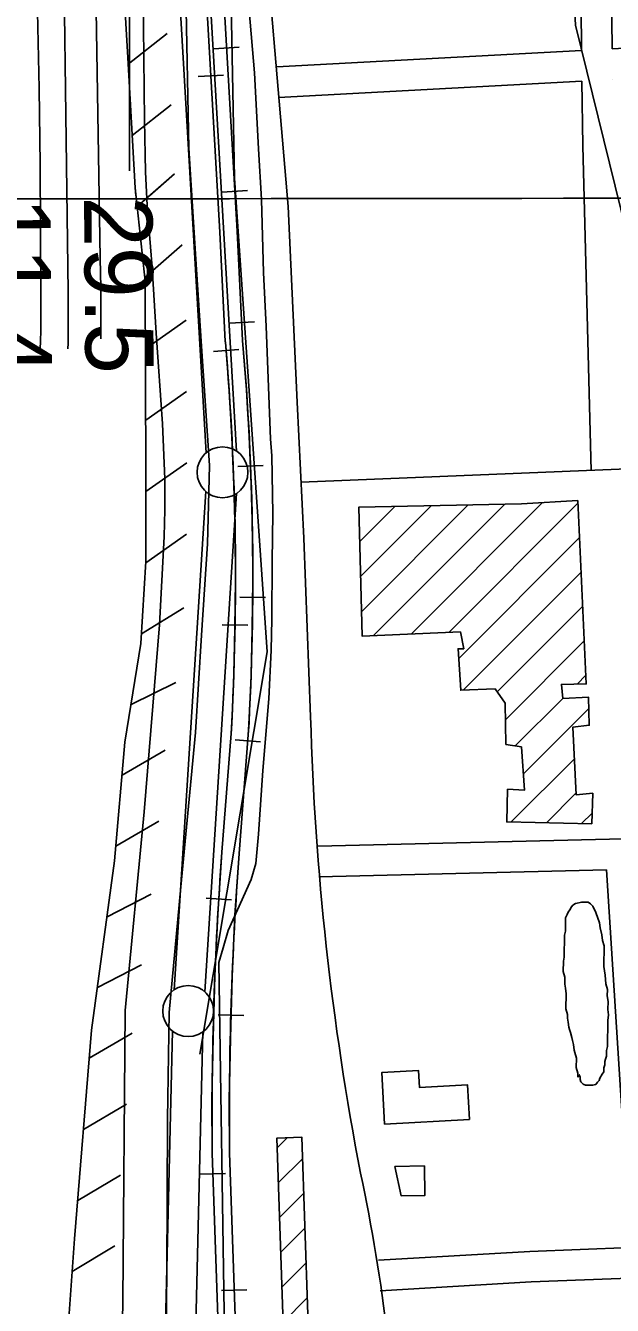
# Model space of a CAD drawing. Extents: x 3297716 to 3335574, y 688621 to 713991.
# Drawn here: x 3325601 to 3326177, y 708088 to 709345 of the extents above; entities that cross this region are included whole.
import ezdxf

# ---------------------------------------------------------------- set-up
doc = ezdxf.new("R2010")
doc.units = 0
for name, color, linetype in [('V-BLDG-OTLN', 7, 'Continuous'), ('V-FLOD-BASE', 7, 'Continuous'), ('V-GRID-MAJR', 7, 'Continuous'), ('V-LEVE-TOET', 7, 'Continuous'), ('V-RAIL-TRAK', 7, 'Continuous'), ('V-RIVR-RANG', 7, 'Continuous'), ('V-ROAD-CNTR', 7, 'Continuous'), ('V-RRAP-FSHR', 7, 'Continuous'), ('V-SITE-VEGE', 7, 'Continuous'), ('V-SURV-LINE', 7, 'Continuous'), ('V-TOPO-MAJR', 7, 'Continuous'), ('V-TOPO-MINR', 7, 'Continuous'), ('V-TOPO-WATR-IDEN', 7, 'Continuous'), ('V-UTIL-LINE', 7, 'Continuous')]:
    doc.layers.add(name, color=color, linetype=linetype)

msp = doc.modelspace()

# ---------------------------------------------------------------- linework, layer by layer
at = {"layer": 'V-BLDG-OTLN'}
for p, q in [((3325979.7568166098, 708747.6007175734), (3326108.784657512, 708876.6285584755)), ((3325929.2766873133, 708838.5419445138), (3325963.6369618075, 708872.9022190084)), ((3325930.119999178, 708804.0299173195), (3325999.744816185, 708873.6547343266)), ((3325930.963311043, 708769.5178901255), (3326035.852670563, 708874.4072496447)), ((3325942.797006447, 708745.99624647), (3326071.96052494, 708875.159764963)), ((3326016.716626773, 708749.2051886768), (3326143.5933080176, 708876.0818699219)), ((3326026.5072446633, 708723.6404675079), (3326145.1404671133, 708842.2736899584)), ((3326030.737106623, 708692.5149904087), (3326146.687626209, 708808.4655099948)), ((3326064.345601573, 708690.7681462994), (3326148.234785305, 708774.6573300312)), ((3326072.4132096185, 708663.4804152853), (3326149.7819444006, 708740.8491500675)), ((3326142.7337062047, 708698.4455728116), (3326151.3291034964, 708707.040970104)), ((3326082.0764607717, 708637.788327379), (3326128.7244602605, 708684.436326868)), ((3326090.061118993, 708610.4176465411), (3326154.270699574, 708674.6272271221)), ((3326078.075953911, 708563.0771423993), (3326140.0756119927, 708625.0768004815)), ((3326074.4655177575, 708594.8220453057), (3326074.8373495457, 708595.1938770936)), ((3326112.672036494, 708562.3178859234), (3326141.642145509, 708591.2879949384)), ((3326147.2681190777, 708561.5586294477), (3326157.5196739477, 708571.8101843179)), ((3325848.2465861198, 708243.228751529), (3325858.0809846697, 708253.063150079)), ((3325849.387352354, 708209.0141787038), (3325873.2231334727, 708232.8499598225)), ((3325850.5281185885, 708174.7996058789), (3325874.3640529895, 708198.6355402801)), ((3325851.668884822, 708140.5850330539), (3325875.504972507, 708164.421120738)), ((3325852.8096510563, 708106.3704602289), (3325876.645892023, 708130.2067011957)), ((3325853.950417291, 708072.1558874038), (3325877.786811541, 708095.9922816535))]:
    msp.add_line(p, q, dxfattribs=at)
for points in [[(3326143.481, 708878.536), (3326151.7120000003, 708698.674), (3326127.343, 708698.054), (3326128.7460000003, 708684.224), (3326153.961, 708685.655), (3326154.739, 708657.952), (3326138.629, 708656.279), (3326141.7090000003, 708589.846), (3326158.2290000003, 708591.316), (3326157.139, 708561.3420000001), (3326073.617, 708563.175), (3326074.4760000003, 708595.213), (3326091.218, 708594.327), (3326088.164, 708636.804), (3326072.876, 708639.2760000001), (3326072.102, 708679.757), (3326062.286, 708693.692), (3326028.4590000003, 708692.43), (3326025.911, 708733.175), (3326031.431, 708733.0970000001), (3326028.207, 708749.704), (3325931.5500000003, 708745.508), (3325928.455, 708872.169), (3326088.238, 708875.4990000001)], [(3325953.693, 708266.358), (3325950.85, 708317.0970000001), (3325986.936, 708319.118), (3325987.8680000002, 708302.478), (3326035.039, 708305.12), (3326036.948, 708271.0210000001)], [(3325963.738, 708224.951), (3325992.828, 708225.341), (3325993.213, 708196.355), (3325970.1010000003, 708196.0480000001)]]:
    msp.add_lwpolyline(points, close=True, dxfattribs=at)
msp.add_lwpolyline([(3325855.929, 708012.813), (3325847.93, 708252.724), (3325872.5330000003, 708253.546), (3325878.339, 708079.433)], dxfattribs=at)
at = {"layer": 'V-FLOD-BASE'}
msp.add_lwpolyline([(3325738.102, 707979.253), (3325739.793, 708120.643), (3325740.545, 708271.1950000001), (3325742.093, 708376.086), (3325753.503, 708499.49), (3325767.974, 708650.802), (3325773.717, 708746.4010000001), (3325779.879, 708836.116), (3325781.622, 708912.969), (3325773.428, 709035.193), (3325768.1380000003, 709115.584), (3325761.381, 709224.713), (3325758.303, 709377.373), (3325758.326, 709477.015), (3325763.528, 709514.98), (3325758.142, 709620.008), (3325756.974, 709705.711), (3325756.1, 709815.26), (3325759.901, 709956.537), (3325761.312, 710031.9940000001)], dxfattribs=at)
at = {"layer": 'V-GRID-MAJR'}
msp.add_spline([(3301840.245, 709153.404), (3307091.973, 709156.841), (3312343.699, 709161.042), (3317595.4250000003, 709166.008), (3322847.151, 709171.736), (3328098.875, 709178.229), (3333350.598, 709185.486), (3333350.599, 709185.486)], degree=3, dxfattribs=at)
at = {"layer": 'V-LEVE-TOET'}
msp.add_line((3325790.9790000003, 708425.076), (3325797.34, 708012.152), dxfattribs=at)
for points in [[(3325693.668, 707920.649), (3325696.572, 708092.63), (3325698.758, 708378.064), (3325717.429, 708572.886), (3325732.537, 708756.768), (3325737.27, 708843.28), (3325737.989, 708869.574), (3325737.92, 708899.952), (3325735.622, 708953.857), (3325729.281, 709042.833), (3325725.384, 709107.388), (3325720.4620000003, 709168.328), (3325718.861, 709201.411), (3325717.98, 709251.556), (3325716.518, 709375)], [(3325790.9790000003, 708425.076), (3325795.153, 708439.459), (3325799.951, 708456.601), (3325809.108, 708476.747), (3325822.506, 708506.562), (3325827.145, 708522.268), (3325829.918, 708550.9400000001), (3325834.026, 708613.6020000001), (3325839.978, 708684.08), (3325842.169, 708731.813), (3325842.943, 708762.111), (3325843.1210000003, 708819.254), (3325843.904, 708865.795), (3325842.984, 708922.433), (3325841.782, 708939.089), (3325837.291, 709049.421), (3325834.835, 709102.542), (3325832.685, 709174.011), (3325829.8910000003, 709223.741), (3325825.91, 709298.48), (3325820.784, 709359.853)]]:
    msp.add_lwpolyline(points, dxfattribs=at)
at = {"layer": 'V-RAIL-TRAK'}
for points in [[(3325797.2543680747, 709034.7959034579), (3325791.878378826, 709142.1786886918), (3325778.110406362, 709381.3702103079), (3325772.584417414, 709480.896011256), (3325763.683435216, 709679.7906134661), (3325763.927434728, 709786.7313995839), (3325771.80641897, 709986.3580003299), (3325776.623409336, 710117.0657389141)], [(3325793.6113753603, 710116.439740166), (3325788.794384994, 709985.710001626), (3325780.9264007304, 709786.3764002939), (3325780.684401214, 709680.1516127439), (3325789.5633834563, 709481.747009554), (3325795.083372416, 709382.3302083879), (3325808.8543448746, 709143.0916868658), (3325814.233334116, 709035.645901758)], [(3325799.0243645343, 707812.901347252), (3325784.3803938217, 708237.7814974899), (3325784.37139384, 708238.1984966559), (3325784.108394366, 708290.2853924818), (3325785.195392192, 708351.3402703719), (3325786.95138868, 708411.9961490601), (3325789.7493830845, 708472.5740279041), (3325793.9633746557, 708533.3949062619), (3325793.965374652, 708533.421906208), (3325802.898356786, 708650.0206730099), (3325802.8763568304, 708649.692673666), (3325803.5213555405, 708659.6346537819), (3325805.6753512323, 708706.4365601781), (3325806.73634911, 708753.4144662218), (3325807.284348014, 708800.0783728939), (3325807.008348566, 708846.94027917), (3325805.638351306, 708893.977185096), (3325803.7573550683, 708940.70009165), (3325801.073360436, 708987.3539983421), (3325797.2963679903, 709034.1829046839), (3325797.2543680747, 709034.7959034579), (3325791.878378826, 709142.1786886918), (3325778.110406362, 709381.3702103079)], [(3325819.848322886, 708648.721675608), (3325820.4983215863, 708658.7266555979), (3325822.6653172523, 708705.8245614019), (3325823.732315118, 708753.0994668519), (3325824.2853140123, 708800.059372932), (3325824.00631457, 708847.2172786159), (3325822.6283173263, 708894.5521839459), (3325820.7353211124, 708941.5710899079), (3325818.034326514, 708988.520996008), (3325814.233334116, 709035.645901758), (3325808.8543448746, 709143.0916868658), (3325795.083372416, 709382.3302083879)], [(3325786.0243905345, 709322.193328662), (3325810.9833406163, 709323.630325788)], [(3325770.56642145, 709294.9183832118), (3325795.5243715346, 709296.3543803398)], [(3325800.864360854, 709052.6978676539), (3325825.832310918, 709053.947865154)], [(3325785.492391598, 709025.0489229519), (3325810.4113417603, 709027.0579189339)], [(3325811.5923393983, 708783.7834054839), (3325836.5912894, 708783.489406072)], [(3325794.2713740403, 708756.4674601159), (3325819.269324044, 708756.1734607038)], [(3325793.965374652, 708533.421906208), (3325802.898356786, 708650.0206730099)], [(3325778.3144059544, 708488.374996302), (3325803.2543560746, 708486.6479997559)], [(3325799.0243645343, 707812.901347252), (3325784.3803938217, 708237.7814974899)], [(3325772.5814174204, 708217.229538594), (3325797.5663674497, 708218.0905368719)]]:
    msp.add_lwpolyline(points, dxfattribs=at)
for centre, radius, start, end in [((3323122.68279327, 708803.0836520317), 2684.579111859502, 356.72446632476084, 4.938352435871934), ((3323122.68279327, 708803.0836520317), 2701.579077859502, 356.72446632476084, 4.938352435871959), ((3329267.945954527, 708272.760995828), 3483.7461733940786, 175.70945732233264, 180.56844621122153)]:
    msp.add_arc(centre, radius, start, end, dxfattribs=at)
at = {"layer": 'V-ROAD-CNTR'}
for points in [[(3325814.233334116, 709035.645901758), (3325808.8543448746, 709143.0916868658), (3325795.083372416, 709382.3302083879), (3325789.5633834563, 709481.747009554), (3325780.684401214, 709680.1516127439), (3325780.9264007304, 709786.3764002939), (3325788.794384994, 709985.710001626), (3325793.6113753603, 710116.439740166)], [(3326135.2726920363, 709678.25861653), (3326146.301669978, 709406.33916037), (3326147.1376683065, 709320.4383321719)], [(3326165.273632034, 709678.861615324), (3326176.29560999, 709407.0931588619), (3326177.123608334, 709322.057328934)], [(3325830.4573016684, 709500.652971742), (3325859.11624435, 709167.2706385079), (3325867.798226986, 708975.0600229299), (3325874.343213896, 708841.679289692), (3325881.030200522, 708666.1636407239)], [(3325801.370359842, 708238.3674963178), (3325801.108360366, 708290.199392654), (3325802.190358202, 708350.957271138), (3325803.9373547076, 708411.3171504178), (3325806.7223491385, 708471.5990298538), (3325810.9153407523, 708532.1229088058), (3325819.848322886, 708648.721675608), (3325820.4983215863, 708658.7266555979), (3325822.6653172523, 708705.8245614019), (3325823.732315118, 708753.0994668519), (3325824.2853140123, 708800.059372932), (3325824.00631457, 708847.2172786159), (3325822.6283173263, 708894.5521839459), (3325820.7353211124, 708941.5710899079), (3325818.034326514, 708988.520996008), (3325814.233334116, 709035.645901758), (3325808.8543448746, 709143.0916868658), (3325795.083372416, 709382.3302083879)], [(3326177.122608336, 709322.057328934), (3326245.924470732, 709325.771321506), (3326901.1121603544, 709344.8862832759)], [(3325847.8172669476, 709304.2773644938), (3326147.136668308, 709320.4383321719)], [(3326177.473607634, 709292.032388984), (3326177.473607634, 709292.027388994)], [(3325849.435263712, 709274.3214244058), (3326147.493667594, 709290.4133922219)], [(3326147.493667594, 709290.4143922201), (3326148.369665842, 709226.931519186), (3326156.674649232, 708907.947157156)], [(3325794.1233743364, 709181.4856100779), (3325819.0823244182, 709182.9216072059)], [(3328511.8179389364, 709000.2929724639), (3327698.298565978, 708971.393030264), (3325871.630219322, 708896.6671797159)], [(3325809.409343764, 708912.154148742), (3325834.3892938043, 708913.1601467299)], [(3325806.93134872, 708643.7516855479), (3325831.8582988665, 708641.8426893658)], [(3325810.9153407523, 708532.1229088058), (3325819.848322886, 708648.721675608)], [(3325888.239186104, 708539.2258945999), (3326392.777177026, 708551.408870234), (3326926.7851090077, 708569.78583348)], [(3325888.963184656, 708509.2339545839), (3326171.661619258, 708516.0609409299)], [(3326195.2975719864, 708145.253682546), (3326171.662619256, 708516.0599409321)], [(3325790.344381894, 708373.7092256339), (3325815.333331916, 708372.985227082)], [(3325801.370359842, 708238.3674963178), (3325816.0143305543, 707813.4873460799)], [(3326195.2975719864, 708145.254682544), (3326096.324769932, 708141.5376899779), (3325947.5840674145, 708132.86170733)], [(3326577.965806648, 708129.6047138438), (3326097.7607670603, 708111.569749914), (3325949.330063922, 708102.91176723)], [(3325818.5133255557, 708103.878765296), (3325793.528375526, 708103.0177670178)]]:
    msp.add_lwpolyline(points, dxfattribs=at)
for centre, radius, start, end in [((3323122.68279327, 708803.0836520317), 2701.579077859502, 356.72446632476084, 4.938352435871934), ((3328652.0083108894, 708742.812027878), 2772.037998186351, 181.5844725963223, 190.9100253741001), ((3329267.945954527, 708272.760995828), 3466.7462073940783, 175.70945732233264, 180.56844621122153), ((3324312.958033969, 707869.8443498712), 1654.201476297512, 0.9052917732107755, 12.15529732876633)]:
    msp.add_arc(centre, radius, start, end, dxfattribs=at)
at = {"layer": 'V-RRAP-FSHR'}
for p, q in [((3325701.86, 709306.893), (3325740.145, 709337.203)), ((3325705.761, 709237.002), (3325744.125, 709267.213)), ((3325710.631, 709167.189), (3325747.4080000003, 709199.312)), ((3325722.811, 709177.828), (3325747.4080000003, 709199.312)), ((3325718.114, 709097.59), (3325754.8910000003, 709129.713)), ((3325718.7830000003, 709027.611), (3325758.661, 709055.7930000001)), ((3325719.0870000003, 708957.612), (3325758.965, 708985.7930000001)), ((3325719.286, 708887.612), (3325759.332, 708915.554)), ((3325719.169, 708817.612), (3325759.216, 708845.554)), ((3325714.816, 708747.746), (3325756.457, 708773.2490000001)), ((3325704.648, 708678.528), (3325748.579, 708699.848)), ((3325695.88, 708609.125), (3325738.154, 708633.5650000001)), ((3325689.821, 708539.388), (3325732.095, 708563.828)), ((3325681.08, 708469.949), (3325724.495, 708492.302)), ((3325671.633, 708400.59), (3325715.0470000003, 708422.943)), ((3325663.664, 708331.069), (3325705.811, 708355.73)), ((3325657.968, 708261.301), (3325700.115, 708285.962)), ((3325652.272, 708191.533), (3325694.419, 708216.194)), ((3325646.8850000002, 708121.742), (3325688.794, 708146.804))]:
    msp.add_line(p, q, dxfattribs=at)
for points in [[(3325698.0840000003, 709795.579), (3325684.037, 709680.762), (3325688.935, 709526.443), (3325701.1350000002, 709319.216), (3325708.656, 709185.562), (3325718.494, 709094.058), (3325719.315, 708905.0970000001), (3325719.171, 708818.665), (3325714.236, 708738.309), (3325698.674, 708641.28), (3325688.557, 708524.838), (3325665.91, 708358.578), (3325649.208, 708153.997), (3325635.339, 707961.4280000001), (3325623.929, 707819.037), (3325626.42, 707755.196), (3325641.502, 707709.408), (3325645.162, 707652.256), (3325644.057, 707554.867)], [(3325698.0840000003, 709795.579), (3325684.037, 709680.762), (3325688.935, 709526.443), (3325701.1350000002, 709319.216), (3325708.656, 709185.562), (3325709.49, 709177.808)]]:
    msp.add_lwpolyline(points, dxfattribs=at)
at = {"layer": 'V-SITE-VEGE'}
msp.add_lwpolyline([(3326143.379, 708312.655), (3326143.432, 708316.54), (3326141.951, 708322.002), (3326142.08, 708331.331), (3326140.599, 708336.7930000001), (3326139.856, 708339.136), (3326139.151, 708344.587), (3326138.428, 708348.485), (3326137.693, 708351.606), (3326136.202, 708356.29), (3326135.467, 708359.411), (3326134.722, 708361.754), (3326134.009, 708366.427), (3326133.286, 708370.3250000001), (3326133.3370000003, 708374.212), (3326131.859, 708379.674), (3326132.059, 708394.444), (3326131.359, 708399.8960000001), (3326130.632, 708403.791), (3326130.728, 708410.789), (3326129.2490000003, 708416.251), (3326129.389, 708426.356), (3326130.218, 708430.231), (3326130.517, 708451.997), (3326131.347, 708455.872), (3326131.5270000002, 708469.087), (3326133.1240000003, 708472.176), (3326133.935, 708474.496), (3326135.52, 708476.806), (3326137.12, 708479.895), (3326138.6950000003, 708481.429), (3326141.048, 708482.9500000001), (3326147.288, 708484.421), (3326153.504, 708484.337), (3326155.816, 708482.748), (3326158.1180000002, 708480.384), (3326161.1410000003, 708474.123), (3326164.889, 708463.965), (3326165.6010000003, 708459.29), (3326167.062, 708452.273), (3326167.764, 708446.819), (3326169.245, 708441.36), (3326168.966, 708421.148), (3326170.406, 708412.577), (3326171.065, 708404.014), (3326172.544, 708398.552), (3326172.46, 708392.334), (3326173.163, 708386.883), (3326173.056, 708379.108), (3326173.759, 708373.657), (3326172.907, 708368.2270000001), (3326172.554, 708342.574), (3326171.725, 708338.699), (3326171.649, 708333.258), (3326170.83, 708330.159), (3326170.021, 708327.839), (3326169.978, 708324.73), (3326169.159, 708321.629), (3326169.105, 708317.7440000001), (3326167.518, 708315.43), (3326165.132, 708311.578), (3326164.323, 708309.257), (3326162.748, 708307.723), (3326161.161, 708305.4130000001), (3326158.042, 708304.6780000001), (3326151.046, 708304.774), (3326148.724, 708305.583), (3326146.424, 708307.9450000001), (3326145.678, 708310.29), (3326145.711, 708312.622), (3326144.966, 708314.965)], close=True, dxfattribs=at)
at = {"layer": 'V-SURV-LINE'}
for points in [[(3325778.3556494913, 708925.4499955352), (3325748.18407182, 709442.9503927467)], [(3325778.134365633, 709444.6767450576), (3325808.305925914, 708927.1766461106)], [(3325747.0501610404, 708398.3295277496), (3325778.2517057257, 708887.368851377)], [(3325808.191825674, 708885.4742640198), (3325776.9902513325, 708396.4344755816)], [(3325717.4471581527, 707194.1726067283), (3325745.274778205, 708357.832739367)], [(3325775.2658360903, 708357.1001525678), (3325747.4382137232, 707193.4399231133)]]:
    msp.add_lwpolyline(points, dxfattribs=at)
for centre in [(3325794.494, 708906.3618), (3325760.74767, 708377.44179)]:
    msp.add_circle(centre, 25, dxfattribs=at)
at = {"layer": 'V-TOPO-MAJR'}
msp.add_lwpolyline([(3325675.0353880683, 709037.4919216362), (3325675.055183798, 709058.5316667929), (3325674.8430308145, 709087.5157697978), (3325674.471261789, 709116.4993637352), (3325667.935690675, 709501.8947990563), (3325666.8993869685, 709568.7086960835), (3325665.9920308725, 709635.5241575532), (3325665.2780961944, 709702.3419656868), (3325664.6931091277, 709769.1613382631), (3325664.093654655, 709851.1969075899), (3325663.9224071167, 709876.9997566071), (3325663.77422576, 709902.8027226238), (3325663.6606436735, 709928.6058641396), (3325663.5701277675, 709954.4091226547), (3325663.258021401, 709980.2044145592), (3325662.627647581, 710005.9889758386), (3325661.519872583, 710031.7574411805), (3325525.6045987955, 710733.8471222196), (3325525.007233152, 710740.676066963), (3325524.484606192, 710747.5101114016), (3325524.074087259, 710754.3518053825), (3325523.73830701, 710761.1985990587), (3325491.778900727, 711543.9963997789)], dxfattribs=at)
at = {"layer": 'V-TOPO-MINR'}
for points in [[(3325703.19, 709202.3), (3325703.006882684, 709853.2049304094), (3325703.158651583, 709878.2065835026), (3325703.522079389, 709903.2038146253), (3325704.2029955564, 709928.1944127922), (3325705.09557063, 709953.1805889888), (3325737.975157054, 710734.4653620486), (3325738.1534918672, 710738.3002690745), (3325738.3656460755, 710742.1334538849), (3325738.575104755, 710745.669016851), (3325738.5981679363, 710746.2631651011), (3325738.6053525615, 710746.5604079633), (3325738.7305757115, 710753.557404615), (3325738.784897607, 710757.3532990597), (3325738.8210741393, 710761.1493013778), (3325738.8300326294, 710764.9454655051), (3325738.820845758, 710768.7417375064), (3325732.850079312, 711763.0228648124)], [(3325642.691509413, 709027.5171181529), (3325642.767849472, 709032.9811185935), (3325642.9578149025, 709058.1553187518), (3325642.905157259, 709083.3301805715), (3325642.6907509, 709108.5054834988), (3325637.0588735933, 709530.809646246), (3325635.984932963, 709592.7643002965), (3325634.580879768, 709654.7101517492), (3325632.681657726, 709716.6427993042), (3325630.4523231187, 709778.5666442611), (3325628.3961017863, 709829.9666575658), (3325626.655830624, 709866.1643862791), (3325624.5272246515, 709902.336121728), (3325621.816116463, 709938.4688672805), (3325618.716673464, 709974.5756195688), (3325520.179466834, 710554.3134574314), (3325516.011959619, 710583.0392535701), (3325512.473169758, 710611.8668544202), (3325502.2797197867, 710707.9615748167), (3325500.3298974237, 710727.8350795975), (3325498.5892566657, 710747.7252300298), (3325497.1623883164, 710767.640348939), (3325495.944701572, 710787.5721135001), (3325482.579628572, 711038.8720649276)], [(3325615.4358190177, 709028.3433011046), (3325615.623185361, 709034.5244974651), (3325615.912057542, 709046.1806151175), (3325616.115049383, 709057.8377536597), (3325616.189220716, 709069.4964235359), (3325616.1775117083, 709081.1561143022), (3325615.348548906, 709208.1118037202), (3325614.4138971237, 709283.238454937), (3325612.887392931, 709358.3495776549), (3325610.473110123, 709433.4374076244), (3325607.4669749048, 709508.5097090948), (3325591.0492002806, 709865.6890724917)]]:
    msp.add_lwpolyline(points, dxfattribs=at)
at = {"layer": 'V-TOPO-WATR-IDEN'}
msp.add_lwpolyline([(3326219.2288515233, 709029.3293136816), (3326141.197285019, 709345.4014543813), (3326130.1150110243, 709548.5178234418), (3325975.015818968, 709540.0554245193), (3325964.715247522, 709728.844717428), (3326119.814439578, 709737.3071163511), (3326107.565469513, 709961.8067385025), (3326151.284078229, 710274.6238854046)], dxfattribs=at)
at = {"layer": 'V-UTIL-LINE'}
msp.add_lwpolyline([(3325920.147956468, 712208.7373095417), (3325901.483, 711919.756), (3325861.107, 711401.334), (3325767.435, 710269.202), (3325786.39, 710069.128), (3325782.107, 709963.232), (3325799.736, 709536.7880000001), (3325806.196, 709195.21), (3325838.497, 708730.082), (3325772.281, 708335.21)], dxfattribs=at)

# ---------------------------------------------------------------- texts
at = {"layer": 'V-RIVR-RANG'}
for s, p in [('11.4', (3325558.393235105, 709175.9398016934)), ('29.5', (3325658.3862351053, 709177.1208016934))]:
    msp.add_text(s, height=67, rotation=270.53832571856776, dxfattribs=at).set_placement(p)

doc.saveas('drawing.dxf')
